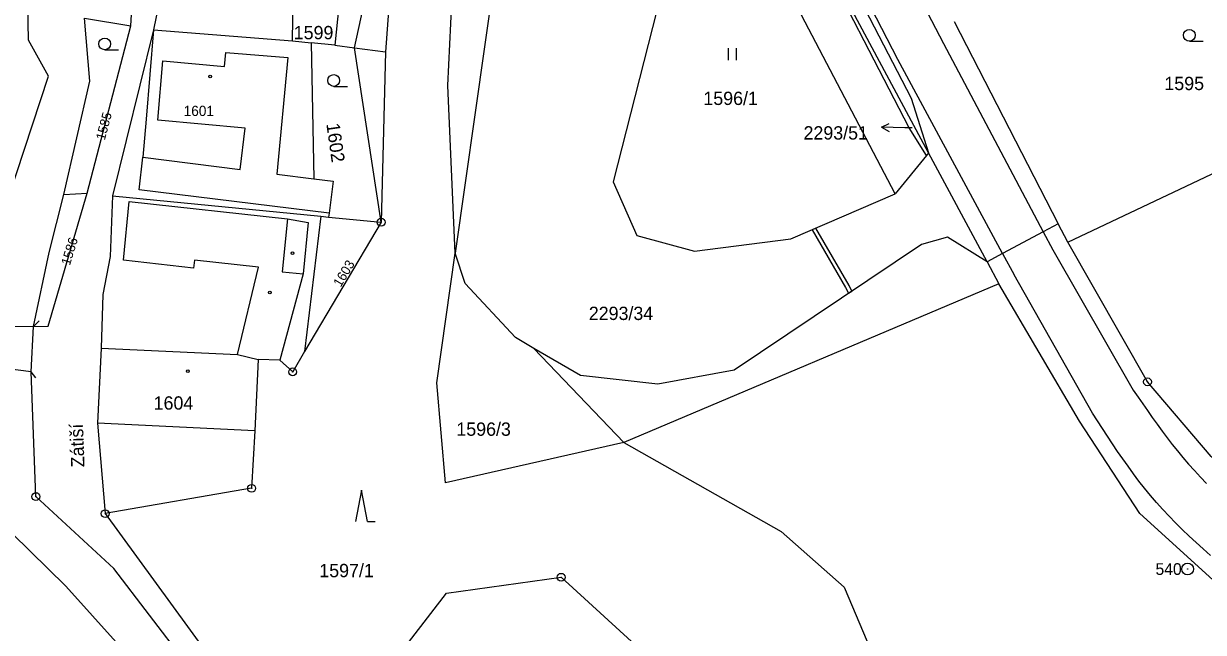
# Model space of a CAD drawing. Extents: x -504988 to -494607, y -1123820 to -1114018.
# Drawn here: x -498778.6 to -498628, y -1118382.3 to -1118304.5 of the extents above; entities that cross this region are included whole.
import ezdxf

# ---------------------------------------------------------------- set-up
doc = ezdxf.new("R2010")
doc.units = 0
for name, color, linetype in [('Hranice parcel', 7, 'Continuous'), ('Parcelní čísla', 7, 'Continuous'), ('Pop  PČ popisy', 7, 'Continuous'), ('Vnitřní kresba', 7, 'Continuous'), ('Věcná břemena k části', 7, 'Continuous'), ('Značky bodu BP', 7, 'Continuous'), ('Značky budov', 7, 'Continuous'), ('Značky kultur', 7, 'Continuous')]:
    doc.layers.add(name, color=color, linetype=linetype)

msp = doc.modelspace()

# ---------------------------------------------------------------- linework, layer by layer
at = {"layer": 'Hranice parcel'}
for p, q in [((-498764.89, -1118304.82), (-498763.41, -1118281.6)), ((-498730.55, -1118282.98), (-498732.37, -1118308.15)), ((-498663.08, -1118321.02), (-498680.64, -1118288.32)), ((-498761.35, -1118302.23), (-498761.99, -1118305.32)), ((-498770.78, -1118303.84), (-498764.89, -1118304.82)), ((-498770.44, -1118326.19), (-498764.89, -1118304.82)), ((-498659.83, -1118304.26), (-498646.54, -1118330.09)), ((-498761.99, -1118305.32), (-498767.21, -1118326.53)), ((-498761.99, -1118305.32), (-498744.24, -1118306.76)), ((-498744.24, -1118306.76), (-498741.87, -1118307)), ((-498738.83, -1118307.29), (-498741.87, -1118307)), ((-498738.83, -1118307.29), (-498736.34, -1118307.62)), ((-498736.34, -1118307.62), (-498732.37, -1118308.15)), ((-498732.37, -1118308.15), (-498732.93, -1118329.9)), ((-498645.32, -1118332.46), (-498599.66, -1118310.82)), ((-498665.29, -1118314.05), (-498663.08, -1118321.02)), ((-498663.36, -1118321.37), (-498667.32, -1118326.29)), ((-498663.08, -1118321.02), (-498663.36, -1118321.37)), ((-498655.6, -1118334.95), (-498663.08, -1118321.02)), ((-498773.43, -1118326.34), (-498770.44, -1118326.19)), ((-498767.21, -1118326.53), (-498740.61, -1118329.14)), ((-498740.61, -1118329.14), (-498742.69, -1118346.41)), ((-498732.93, -1118329.9), (-498742.69, -1118346.41)), ((-498740.61, -1118329.14), (-498739.64, -1118329.24)), ((-498739.64, -1118329.24), (-498732.93, -1118329.9)), ((-498645.32, -1118332.46), (-498646.54, -1118330.09)), ((-498655.6, -1118334.95), (-498654.09, -1118337.75)), ((-498654.09, -1118337.75), (-498701.95, -1118358.02)), ((-498777.59, -1118348.98), (-498777.27, -1118343.2))]:
    msp.add_line(p, q, dxfattribs=at)
for points in [[(-498712.74, -1118211.95), (-498700.18, -1118241.4), (-498692.12, -1118259.66), (-498685.49, -1118274.27), (-498676.51, -1118292.36), (-498665.29, -1118314.05)], [(-498667.32, -1118326.29), (-498712.85, -1118239.38), (-498713.7, -1118237.76)], [(-498720.15, -1118258.8), (-498715.92, -1118280.51), (-498723.48, -1118333.83)], [(-498720.15, -1118258.8), (-498714.83, -1118261.77), (-498712.21, -1118263.23), (-498701.08, -1118273.83), (-498696.71, -1118288.69), (-498697.21, -1118300.67), (-498703.33, -1118324.74), (-498700.32, -1118331.57), (-498692.93, -1118333.6), (-498680.65, -1118332.01), (-498667.32, -1118326.29)], [(-498784.21, -1118343.29), (-498783.58, -1118336.09), (-498775.38, -1118311.27), (-498777.94, -1118306.66), (-498778.18, -1118293.18), (-498767.41, -1118275.32)], [(-498723.48, -1118333.83), (-498724.43, -1118312.43), (-498723.54, -1118293.91), (-498725.8, -1118287.98), (-498730.55, -1118282.98)], [(-498663.36, -1118321.37), (-498665.54, -1118317.84), (-498678.36, -1118293.02)], [(-498744.24, -1118306.76), (-498744.21, -1118303.96), (-498744.2, -1118301.61), (-498738.35, -1118302.31), (-498738.83, -1118307.29)], [(-498773.43, -1118326.34), (-498770.1, -1118311.87), (-498770.78, -1118303.84)], [(-498741.87, -1118307), (-498741.54, -1118324.35), (-498739.07, -1118324.66), (-498739.58, -1118328.76), (-498739.64, -1118329.24)], [(-498777.27, -1118343.2), (-498775.42, -1118343.18), (-498770.44, -1118326.19)], [(-498777.27, -1118343.2), (-498775.28, -1118333.74), (-498773.43, -1118326.34)], [(-498767.21, -1118326.53), (-498767.51, -1118334.29), (-498768.44, -1118339.13), (-498768.67, -1118345.98), (-498769.11, -1118355.54), (-498768.14, -1118367.1)], [(-498646.54, -1118330.09), (-498648.47, -1118331.13), (-498653.63, -1118333.9), (-498655.6, -1118334.95)], [(-498655.6, -1118334.95), (-498660.64, -1118331.8), (-498663.97, -1118332.72), (-498687.87, -1118348.77), (-498697.63, -1118350.57), (-498707.49, -1118349.46), (-498713.44, -1118346), (-498715.79, -1118344.63), (-498722.22, -1118337.72), (-498723.48, -1118333.83)], [(-498545.11, -1118415.84), (-498599.82, -1118381.55), (-498616.87, -1118368.98), (-498627.02, -1118359.81), (-498635.14, -1118350.27), (-498645.32, -1118332.46)], [(-498701.95, -1118358.02), (-498724.7, -1118363.16), (-498725.83, -1118350.41), (-498723.48, -1118333.83)], [(-498606.24, -1118391.61), (-498624.92, -1118377.25), (-498636.11, -1118367.09), (-498643.81, -1118355.28), (-498654.09, -1118337.75)], [(-498742.69, -1118346.41), (-498744.22, -1118349), (-498745.84, -1118347.49), (-498748.61, -1118347.43), (-498749.05, -1118356.51), (-498749.46, -1118363.86), (-498768.14, -1118367.1)], [(-498784.59, -1118348.11), (-498782.3, -1118367.4), (-498773.18, -1118376.34), (-498762.56, -1118388.15)], [(-498706.47, -1118415.99), (-498711.95, -1118414.48), (-498719.16, -1118411.59), (-498727.38, -1118407.16), (-498738.24, -1118401.46), (-498752.38, -1118392.87), (-498757.94, -1118386), (-498767.06, -1118374.12), (-498776.99, -1118364.92), (-498777.59, -1118348.98)], [(-498701.95, -1118358.02), (-498681.88, -1118369.37), (-498673.86, -1118376.48), (-498663.76, -1118400.31), (-498653.95, -1118436.68), (-498643.18, -1118438.07)], [(-498768.14, -1118367.1), (-498755.45, -1118384.5), (-498751.01, -1118389.57), (-498739.97, -1118397.21)], [(-498738.3, -1118395.04), (-498724.57, -1118377.27), (-498709.96, -1118375.22), (-498690.01, -1118393.47), (-498689.22, -1118394.51)]]:
    msp.add_lwpolyline(points, dxfattribs=at)
at = {"layer": 'Pop  PČ popisy'}
for p, q in [((-498669.1, -1118317.78), (-498668.09, -1118317.29)), ((-498666.1, -1118317.83), (-498669.1, -1118317.78)), ((-498669.1, -1118317.78), (-498668.11, -1118318.3)), ((-498665.17, -1118317.86), (-498666.1, -1118317.83))]:
    msp.add_line(p, q, dxfattribs=at)
at = {"layer": 'Vnitřní kresba'}
for p, q in [((-498736.34, -1118307.62), (-498730.96, -1118282.9)), ((-498670.4, -1118289.16), (-498661.17, -1118307.1)), ((-498666.98, -1118309.14), (-498675.93, -1118291.81)), ((-498761.99, -1118305.32), (-498762.91, -1118316.75)), ((-498732.93, -1118329.9), (-498736.34, -1118307.62)), ((-498661.17, -1118307.1), (-498648.47, -1118331.13)), ((-498761.44, -1118316.88), (-498760.8, -1118309.29)), ((-498760.8, -1118309.29), (-498752.92, -1118310.01)), ((-498752.92, -1118310.01), (-498752.75, -1118308.23)), ((-498752.75, -1118308.23), (-498744.85, -1118308.86)), ((-498744.85, -1118308.86), (-498746.24, -1118323.77)), ((-498653.63, -1118333.9), (-498666.98, -1118309.14)), ((-498762.91, -1118316.75), (-498763.32, -1118321.58)), ((-498750.29, -1118317.88), (-498761.44, -1118316.88)), ((-498750.94, -1118323.17), (-498750.29, -1118317.88)), ((-498763.82, -1118325.77), (-498763.32, -1118321.58)), ((-498763.32, -1118321.58), (-498750.94, -1118323.17)), ((-498746.24, -1118323.77), (-498741.54, -1118324.35)), ((-498739.58, -1118328.76), (-498763.82, -1118325.77)), ((-498765.8, -1118334.76), (-498765.08, -1118327.27)), ((-498765.08, -1118327.27), (-498744.87, -1118329.48)), ((-498744.87, -1118329.48), (-498745.56, -1118336.24)), ((-498744.87, -1118329.48), (-498742.26, -1118329.94)), ((-498742.26, -1118329.94), (-498742.9, -1118336.5)), ((-498648.47, -1118331.13), (-498647.23, -1118333.44)), ((-498647.23, -1118333.44), (-498636.95, -1118351.34)), ((-498756.86, -1118335.75), (-498765.8, -1118334.76)), ((-498756.76, -1118334.76), (-498756.86, -1118335.75)), ((-498748.58, -1118335.65), (-498756.76, -1118334.76)), ((-498653.63, -1118333.9), (-498652.17, -1118336.63)), ((-498751.28, -1118346.8), (-498748.58, -1118335.65)), ((-498742.9, -1118336.5), (-498745.84, -1118347.49)), ((-498745.56, -1118336.24), (-498742.9, -1118336.5)), ((-498642.14, -1118354.27), (-498652.17, -1118336.63)), ((-498776.58, -1118342.48), (-498777.27, -1118343.2)), ((-498777.27, -1118343.2), (-498784.21, -1118343.29)), ((-498768.67, -1118345.98), (-498751.28, -1118346.8)), ((-498751.28, -1118346.8), (-498748.61, -1118347.43)), ((-498701.95, -1118358.02), (-498713.44, -1118346)), ((-498777.59, -1118348.98), (-498784.59, -1118348.11)), ((-498776.98, -1118349.77), (-498777.59, -1118348.98)), ((-498749.05, -1118356.51), (-498769.11, -1118355.54))]:
    msp.add_line(p, q, dxfattribs=at)
for points in [[(-498636.95, -1118351.34), (-498636.35, -1118352.21), (-498635.75, -1118353.09), (-498635.15, -1118353.95), (-498634.54, -1118354.82), (-498633.91, -1118355.69), (-498633.28, -1118356.55), (-498632.64, -1118357.4), (-498631.98, -1118358.26), (-498631.3, -1118359.1), (-498630.61, -1118359.94), (-498629.89, -1118360.78), (-498629.15, -1118361.61), (-498628.39, -1118362.43), (-498627.59, -1118363.25)], [(-498627.12, -1118372.43), (-498628.04, -1118371.61), (-498628.94, -1118370.79), (-498629.82, -1118369.97), (-498630.7, -1118369.12), (-498631.55, -1118368.28), (-498632.38, -1118367.43), (-498633.2, -1118366.55), (-498633.99, -1118365.67), (-498634.75, -1118364.78), (-498635.51, -1118363.86), (-498636.23, -1118362.94), (-498636.93, -1118362.01), (-498637.62, -1118361.05), (-498638.29, -1118360.1), (-498638.95, -1118359.15), (-498639.6, -1118358.17), (-498640.24, -1118357.2), (-498640.88, -1118356.23), (-498641.51, -1118355.25), (-498642.14, -1118354.27)]]:
    msp.add_lwpolyline(points, dxfattribs=at)
at = {"layer": 'Věcná břemena k části'}
msp.add_lwpolyline([(-498673.22, -1118337.98), (-498677.48, -1118330.65), (-498677.94, -1118330.85), (-498673.66, -1118338.22), (-498673.28, -1118338.97), (-498672.86, -1118338.69)], close=True, dxfattribs=at)
at = {"layer": 'Značky bodu BP'}
for centre, radius in [((-498732.93, -1118329.9), 0.5), ((-498732.93, -1118329.9), 0.0303), ((-498744.22, -1118349), 0.5), ((-498744.22, -1118349), 0.0303), ((-498635.14, -1118350.27), 0.5), ((-498635.14, -1118350.27), 0.0303), ((-498749.46, -1118363.86), 0.5), ((-498776.99, -1118364.92), 0.5), ((-498776.99, -1118364.92), 0.0303), ((-498749.46, -1118363.86), 0.0303), ((-498768.14, -1118367.1), 0.5), ((-498768.14, -1118367.1), 0.0303), ((-498630.02, -1118374.17), 0.75), ((-498630.02, -1118374.17), 0.03), ((-498709.96, -1118375.22), 0.5), ((-498709.96, -1118375.22), 0.0303)]:
    msp.add_circle(centre, radius, dxfattribs=at)
at = {"layer": 'Značky budov'}
for centre in [(-498754.74, -1118311.29), (-498744.24, -1118333.85), (-498747.12, -1118338.87), (-498757.61, -1118348.9)]:
    msp.add_circle(centre, 0.175, dxfattribs=at)
at = {"layer": 'Značky kultur'}
for p, q in [((-498768.2, -1118307.88), (-498766.45, -1118307.88)), ((-498688.59, -1118309.19), (-498688.59, -1118307.69)), ((-498687.59, -1118309.19), (-498687.59, -1118307.69)), ((-498629.8, -1118306.78), (-498628.05, -1118306.78)), ((-498738.98, -1118312.55), (-498737.23, -1118312.55)), ((-498735.44, -1118364.11), (-498736.19, -1118368.11)), ((-498734.69, -1118368.11), (-498735.44, -1118364.11)), ((-498734.69, -1118368.11), (-498733.69, -1118368.11))]:
    msp.add_line(p, q, dxfattribs=at)
for centre in [(-498768.2, -1118307.13), (-498629.8, -1118306.03), (-498738.98, -1118311.8)]:
    msp.add_circle(centre, 0.75, dxfattribs=at)

# ---------------------------------------------------------------- texts
at = {"layer": 'Parcelní čísla'}
for s, height, p in [('1599', 1.7, (-498744.08, -1118306.54)), ('1595', 1.7, (-498632.98, -1118313.03)), ('1596/1', 1.7, (-498691.81, -1118314.93)), ('1601', 1.3, (-498758.13, -1118316.33)), ('2293/51', 1.7, (-498679.03, -1118319.34)), ('2293/34', 1.7, (-498706.43, -1118342.38)), ('1604', 1.7, (-498761.96, -1118353.82)), ('1596/3', 1.7, (-498723.33, -1118357.16)), ('1597/1', 1.7, (-498740.82, -1118375.21))]:
    msp.add_text(s, height=height, dxfattribs=at).set_placement(p)
for s, height, rotation, p in [('1585', 1.2, 75, (-498768.2, -1118319.5)), ('1602', 1.7, 278, (-498739.93, -1118317.35)), ('1586', 1.2, 73, (-498772.65, -1118335.48)), ('1603', 1.2, 59, (-498738.09, -1118338.26))]:
    msp.add_text(s, height=height, rotation=rotation, dxfattribs=at).set_placement(p)
at = {"layer": 'Pop  PČ popisy'}
msp.add_text('Zátiší', height=1.7, rotation=92, dxfattribs=at).set_placement((-498770.78, -1118361.15))
at = {"layer": 'Značky bodu BP'}
msp.add_text('540', height=1.5, dxfattribs=at).set_placement((-498634.12, -1118374.92))

doc.saveas('drawing.dxf')
